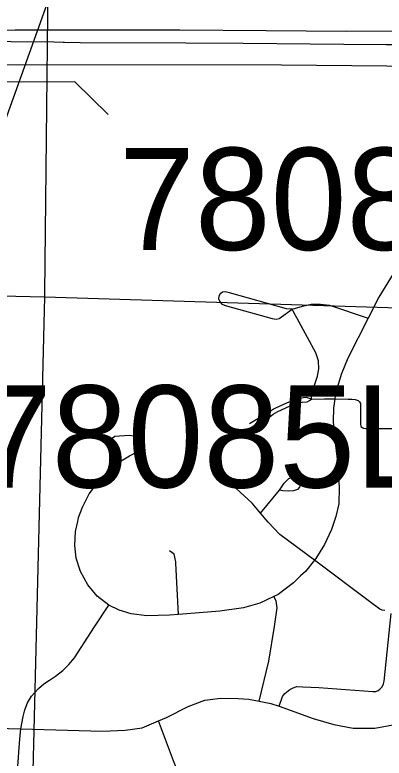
# Model space of a CAD drawing. Extents: x -132.8 to -73.3, y -60 to -26.
# Drawn here: x -119.898 to -119.499, y -48.87 to -48.069 of the extents above; entities that cross this region are included whole.
import ezdxf

# ---------------------------------------------------------------- set-up
doc = ezdxf.new("R2010")
doc.units = 0
for name, color, linetype in [('tdCoCityStreetMinor', 7, 'Continuous'), ('tdCoDivCarto', 7, 'Continuous'), ('tdCoHydroRiver', 7, 'Continuous'), ('tdCoInstRd', 7, 'Continuous'), ('tdCoPriDiv', 7, 'Continuous'), ('tdCoPrimary', 7, 'Continuous'), ('tdCoSectLine', 7, 'Continuous'), ('tdCoStrucDivPri', 7, 'Continuous'), ('tdCoStrucPriMaintName', 7, 'Continuous')]:
    doc.layers.add(name, color=color, linetype=linetype)

msp = doc.modelspace()

# ---------------------------------------------------------------- linework, layer by layer
at = {"layer": 'tdCoCityStreetMinor'}
for points in [[(-120.22389, -48.7792), (-120.2164, -48.78332), (-120.19174, -48.7959), (-120.17472, -48.80157), (-120.15327, -48.80527), (-120.08278, -48.81699), (-120.03613, -48.82475), (-119.98804, -48.83363), (-119.95771, -48.83684), (-119.8913, -48.83874)], [(-119.74261, -48.83008), (-119.73404, -48.82648), (-119.71086, -48.81439), (-119.69286, -48.80774), (-119.68696, -48.80697), (-119.67584, -48.80552), (-119.65685, -48.80576), (-119.64526, -48.80675), (-119.6341, -48.80884), (-119.62159, -48.81119), (-119.61272, -48.81433), (-119.57572, -48.82746), (-119.55352, -48.83412), (-119.53281, -48.83807), (-119.50938, -48.83807), (-119.48595, -48.83363)], [(-119.8913, -48.83874), (-119.80309, -48.84127), (-119.77867, -48.84004), (-119.76043, -48.83758), (-119.74261, -48.83008)], [(-119.66844, -48.99773), (-119.6991, -48.95356), (-119.70224, -48.94796), (-119.70508, -48.9422), (-119.70759, -48.9363), (-119.70978, -48.93026), (-119.71162, -48.92411), (-119.71313, -48.91787), (-119.71515, -48.90876), (-119.71749, -48.89972), (-119.72015, -48.89077), (-119.72313, -48.88192), (-119.72642, -48.87318), (-119.74261, -48.83008)], [(-119.98828, -49.39147), (-119.99072, -49.37144), (-119.99097, -49.36457), (-119.991, -49.36062), (-119.9911, -49.34769), (-119.98973, -49.33321), (-119.9848, -49.31348), (-119.98473, -49.31334), (-119.96162, -49.26466), (-119.96124, -49.26381), (-119.94959, -49.2377), (-119.94115, -49.21879), (-119.92696, -49.18094), (-119.91701, -49.14246), (-119.91585, -49.13524), (-119.91254, -49.11472), (-119.90758, -49.04886), (-119.90254, -48.98211), (-119.9012, -48.96429), (-119.89637, -48.90302), (-119.89374, -48.86965), (-119.89325, -48.86355), (-119.89182, -48.84537), (-119.8913, -48.83874)]]:
    msp.add_lwpolyline(points, dxfattribs=at)
at = {"layer": 'tdCoDivCarto'}
for p, q in [((-119.8974, -48.08579), (-119.91379, -48.08599)), ((-119.85556, -48.08558), (-119.8974, -48.08579)), ((-119.84833, -48.08554), (-119.85556, -48.08558)), ((-119.84069, -48.08555), (-119.84833, -48.08554)), ((-119.83888, -48.08556), (-119.84069, -48.08555)), ((-119.7196, -48.08579), (-119.83888, -48.08556)), ((-119.62663, -48.08653), (-119.7196, -48.08579)), ((-119.54031, -48.08702), (-119.62663, -48.08653)), ((-119.4202, -48.08683), (-119.54031, -48.08702)), ((-119.90153, -48.09782), (-119.85559, -48.09843)), ((-119.85559, -48.09843), (-119.84555, -48.09856)), ((-119.84555, -48.09856), (-119.84406, -48.09858)), ((-119.84406, -48.09858), (-119.82731, -48.09881)), ((-119.82731, -48.09881), (-119.71313, -48.0993)), ((-119.71313, -48.0993), (-119.65147, -48.09979)), ((-119.65147, -48.09979), (-119.54272, -48.10078)), ((-119.54272, -48.10078), (-119.45197, -48.10152))]:
    msp.add_line(p, q, dxfattribs=at)
for points in [[(-119.85556, -48.08558), (-119.8974, -48.08579), (-119.91379, -48.08599)], [(-119.85556, -48.08558), (-119.8974, -48.08579), (-119.91379, -48.08599)], [(-119.85556, -48.08558), (-119.8974, -48.08579), (-119.91379, -48.08599)], [(-119.83888, -48.08556), (-119.84069, -48.08555), (-119.84833, -48.08554), (-119.85556, -48.08558)], [(-119.83888, -48.08556), (-119.84069, -48.08555), (-119.84833, -48.08554), (-119.85556, -48.08558)], [(-119.83888, -48.08556), (-119.84069, -48.08555), (-119.84833, -48.08554), (-119.85556, -48.08558)], [(-119.4202, -48.08683), (-119.54031, -48.08702), (-119.62663, -48.08653), (-119.7196, -48.08579), (-119.83888, -48.08556)], [(-119.4202, -48.08683), (-119.54031, -48.08702), (-119.62663, -48.08653), (-119.7196, -48.08579), (-119.83888, -48.08556)], [(-119.4202, -48.08683), (-119.54031, -48.08702), (-119.62663, -48.08653), (-119.7196, -48.08579), (-119.83888, -48.08556)], [(-119.92105, -48.09756), (-119.90153, -48.09782), (-119.85559, -48.09843)], [(-119.92105, -48.09756), (-119.90153, -48.09782), (-119.85559, -48.09843)], [(-119.92105, -48.09756), (-119.90153, -48.09782), (-119.85559, -48.09843)], [(-119.85559, -48.09843), (-119.84555, -48.09856), (-119.84406, -48.09858)], [(-119.85559, -48.09843), (-119.84555, -48.09856), (-119.84406, -48.09858)], [(-119.85559, -48.09843), (-119.84555, -48.09856), (-119.84406, -48.09858)], [(-119.84406, -48.09858), (-119.82731, -48.09881), (-119.71313, -48.0993), (-119.65147, -48.09979), (-119.54272, -48.10078), (-119.45197, -48.10152), (-119.42013, -48.10118)], [(-119.84406, -48.09858), (-119.82731, -48.09881), (-119.71313, -48.0993), (-119.65147, -48.09979), (-119.54272, -48.10078), (-119.45197, -48.10152), (-119.42013, -48.10118)], [(-119.84406, -48.09858), (-119.82731, -48.09881), (-119.71313, -48.0993), (-119.65147, -48.09979), (-119.54272, -48.10078), (-119.45197, -48.10152), (-119.42013, -48.10118)]]:
    msp.add_lwpolyline(points, dxfattribs=at)
at = {"layer": 'tdCoHydroRiver'}
msp.add_lwpolyline([(-119.76205, -47.64545), (-119.77331, -47.65304), (-119.79666, -47.69974), (-119.8253, -47.7668), (-119.84929, -47.83715), (-119.85329, -47.8686), (-119.84587, -47.88615), (-119.81667, -47.91534), (-119.82357, -47.93724), (-119.84603, -48.00921), (-119.94498, -48.2842), (-119.94822, -48.28727), (-119.96053, -48.33427), (-119.96705, -48.34198)], dxfattribs=at)
at = {"layer": 'tdCoInstRd'}
for p, q in [((-119.48567, -48.34178), (-119.50515, -48.37359)), ((-119.67755, -48.37231), (-119.67794, -48.37483)), ((-119.67629, -48.36995), (-119.67755, -48.37231)), ((-119.6737, -48.36814), (-119.67629, -48.36995)), ((-119.67079, -48.36775), (-119.6737, -48.36814)), ((-119.66619, -48.36866), (-119.67079, -48.36775)), ((-119.60478, -48.38592), (-119.66619, -48.36866)), ((-119.67794, -48.37483), (-119.67692, -48.37789)), ((-119.67692, -48.37789), (-119.67448, -48.3808)), ((-119.50515, -48.37359), (-119.5165, -48.39595)), ((-119.67448, -48.3808), (-119.66947, -48.38279)), ((-119.66947, -48.38279), (-119.62007, -48.39653)), ((-119.61265, -48.39633), (-119.59845, -48.38644)), ((-119.60046, -48.38634), (-119.60478, -48.38592)), ((-119.59845, -48.38644), (-119.60046, -48.38634)), ((-119.59845, -48.38644), (-119.58727, -48.38296)), ((-119.59735, -48.38854), (-119.59845, -48.38644)), ((-119.59486, -48.3933), (-119.59735, -48.38854)), ((-119.58727, -48.38296), (-119.57815, -48.38099)), ((-119.57815, -48.38099), (-119.56804, -48.38099)), ((-119.56804, -48.38099), (-119.55842, -48.38198)), ((-119.55842, -48.38198), (-119.5165, -48.39595)), ((-119.62007, -48.39653), (-119.61588, -48.39727)), ((-119.61588, -48.39727), (-119.61265, -48.39633)), ((-119.59369, -48.39554), (-119.59486, -48.3933)), ((-119.5821, -48.41699), (-119.59369, -48.39554)), ((-119.5165, -48.39595), (-119.53845, -48.43919)), ((-119.57297, -48.43352), (-119.5821, -48.41699)), ((-119.57001, -48.44215), (-119.57297, -48.43352)), ((-119.56977, -48.45053), (-119.57001, -48.44215)), ((-119.53845, -48.43919), (-119.54584, -48.4567)), ((-119.57124, -48.45842), (-119.56977, -48.45053)), ((-119.57308, -48.46378), (-119.57124, -48.45842)), ((-119.54584, -48.4567), (-119.55176, -48.47741)), ((-119.57741, -48.47544), (-119.5742, -48.46706)), ((-119.5742, -48.46706), (-119.57308, -48.46378)), ((-119.57754, -48.47896), (-119.57741, -48.47544)), ((-119.59275, -48.48329), (-119.60225, -48.48646)), ((-119.58682, -48.48184), (-119.59275, -48.48329)), ((-119.58326, -48.48158), (-119.58682, -48.48184)), ((-119.57781, -48.48348), (-119.58326, -48.48158)), ((-119.57983, -48.48487), (-119.57781, -48.48348)), ((-119.57781, -48.48348), (-119.57754, -48.47896)), ((-119.57781, -48.48348), (-119.57772, -48.48342)), ((-119.57772, -48.48342), (-119.56374, -48.48303)), ((-119.56374, -48.48303), (-119.55255, -48.48299)), ((-119.55255, -48.48299), (-119.55398, -48.4932)), ((-119.55176, -48.47741), (-119.55255, -48.48299)), ((-119.55255, -48.48299), (-119.53813, -48.48336)), ((-119.53813, -48.48336), (-119.53415, -48.48342)), ((-119.53415, -48.48342), (-119.53041, -48.48384)), ((-119.53041, -48.48384), (-119.5275, -48.48467)), ((-119.5275, -48.48467), (-119.52607, -48.48615)), ((-119.61122, -48.49054), (-119.61794, -48.49384)), ((-119.61385, -48.49648), (-119.60053, -48.49054)), ((-119.60225, -48.48646), (-119.61122, -48.49054)), ((-119.60053, -48.49054), (-119.59539, -48.48856)), ((-119.59539, -48.48856), (-119.59051, -48.48698)), ((-119.59051, -48.48698), (-119.58761, -48.48659)), ((-119.58761, -48.48659), (-119.58247, -48.48606)), ((-119.58247, -48.48606), (-119.57983, -48.48487)), ((-119.52607, -48.48615), (-119.52501, -48.48805)), ((-119.52501, -48.48805), (-119.52489, -48.51073)), ((-119.62242, -48.49661), (-119.64446, -48.51009)), ((-119.61794, -48.49384), (-119.62242, -48.49661)), ((-119.62097, -48.50109), (-119.61899, -48.49964)), ((-119.61899, -48.49964), (-119.61385, -48.49648)), ((-119.55398, -48.4932), (-119.55448, -48.50701)), ((-119.63968, -48.51385), (-119.62097, -48.50109)), ((-119.55448, -48.50701), (-119.55374, -48.5181)), ((-119.52489, -48.51073), (-119.52465, -48.51207)), ((-119.52465, -48.51207), (-119.52394, -48.51316)), ((-119.52394, -48.51316), (-119.52245, -48.51411)), ((-119.52245, -48.51411), (-119.52147, -48.5145)), ((-119.52147, -48.5145), (-119.51916, -48.51492)), ((-119.51916, -48.51492), (-119.48384, -48.51489)), ((-119.78999, -48.52353), (-119.79344, -48.52624)), ((-119.77445, -48.52254), (-119.78999, -48.52353)), ((-119.76853, -48.52328), (-119.77445, -48.52254)), ((-119.76508, -48.52624), (-119.76853, -48.52328)), ((-119.55374, -48.5181), (-119.54954, -48.5509)), ((-119.79344, -48.52624), (-119.79492, -48.52969)), ((-119.79492, -48.52969), (-119.79492, -48.53783)), ((-119.7636, -48.53043), (-119.76508, -48.52624)), ((-119.76335, -48.53413), (-119.7636, -48.53043)), ((-119.79492, -48.53783), (-119.79492, -48.5583)), ((-119.77396, -48.54449), (-119.76631, -48.54054)), ((-119.76631, -48.54054), (-119.76434, -48.53832)), ((-119.76434, -48.53832), (-119.76335, -48.53413)), ((-119.78678, -48.55213), (-119.77396, -48.54449)), ((-119.79492, -48.5583), (-119.78678, -48.55213)), ((-119.54954, -48.5509), (-119.54782, -48.57803)), ((-119.80205, -48.56644), (-119.79492, -48.5583)), ((-119.8107, -48.5763), (-119.80205, -48.56644)), ((-119.64153, -48.59554), (-119.67235, -48.56742)), ((-119.60725, -48.57384), (-119.60207, -48.5689)), ((-119.60207, -48.5689), (-119.59813, -48.56742)), ((-119.59813, -48.56742), (-119.59467, -48.56816)), ((-119.59467, -48.56816), (-119.59147, -48.57038)), ((-119.59147, -48.57038), (-119.59023, -48.57211)), ((-119.59023, -48.57211), (-119.58999, -48.57507)), ((-119.81736, -48.58543), (-119.8107, -48.5763)), ((-119.61218, -48.58148), (-119.60725, -48.57384)), ((-119.59295, -48.58074), (-119.59714, -48.58197)), ((-119.59062, -48.5781), (-119.59295, -48.58074)), ((-119.58999, -48.57507), (-119.59062, -48.5781)), ((-119.54782, -48.57803), (-119.54831, -48.59603)), ((-119.82476, -48.59973), (-119.81736, -48.58543)), ((-119.63263, -48.60624), (-119.61218, -48.58148)), ((-119.60848, -48.58197), (-119.61218, -48.58148)), ((-119.60302, -48.58239), (-119.60848, -48.58197)), ((-119.59714, -48.58197), (-119.60302, -48.58239)), ((-119.63263, -48.60624), (-119.64153, -48.59554)), ((-119.54831, -48.59603), (-119.55152, -48.60984)), ((-119.82895, -48.61083), (-119.82476, -48.59973)), ((-119.82993, -48.61514), (-119.82895, -48.61083)), ((-119.62451, -48.61601), (-119.63263, -48.60624)), ((-119.55152, -48.60984), (-119.5562, -48.6239)), ((-119.83216, -48.62612), (-119.82993, -48.61514)), ((-119.61183, -48.62916), (-119.62451, -48.61601)), ((-119.83289, -48.64091), (-119.83216, -48.62612)), ((-119.5562, -48.6239), (-119.5636, -48.63993)), ((-119.57447, -48.65683), (-119.61183, -48.62916)), ((-119.83142, -48.65472), (-119.83289, -48.64091)), ((-119.5636, -48.63993), (-119.57297, -48.65497)), ((-119.72592, -48.65053), (-119.73074, -48.64697)), ((-119.72402, -48.65861), (-119.72592, -48.65053)), ((-119.82673, -48.66903), (-119.83142, -48.65472)), ((-119.72396, -48.66005), (-119.72402, -48.65861)), ((-119.72105, -48.71536), (-119.72396, -48.66005)), ((-119.57447, -48.65683), (-119.58432, -48.66903)), ((-119.57297, -48.65497), (-119.57447, -48.65683)), ((-119.5153, -48.70123), (-119.57447, -48.65683)), ((-119.81908, -48.68358), (-119.82673, -48.66903)), ((-119.5894, -48.67382), (-119.59714, -48.68111)), ((-119.58432, -48.66903), (-119.5894, -48.67382)), ((-119.80873, -48.69566), (-119.81908, -48.68358)), ((-119.59714, -48.68111), (-119.61366, -48.69369)), ((-119.79615, -48.70528), (-119.80873, -48.69566)), ((-119.61847, -48.69603), (-119.63339, -48.7033)), ((-119.61366, -48.69369), (-119.61847, -48.69603)), ((-119.61587, -48.70067), (-119.61847, -48.69603)), ((-119.61464, -48.70831), (-119.61587, -48.70067)), ((-119.81178, -48.72862), (-119.79615, -48.70528)), ((-119.7853, -48.7107), (-119.79615, -48.70528)), ((-119.65115, -48.70824), (-119.67655, -48.71194)), ((-119.63339, -48.7033), (-119.65115, -48.70824)), ((-119.6176, -48.72829), (-119.61464, -48.70831)), ((-119.50414, -48.7096), (-119.5153, -48.70123)), ((-119.77223, -48.71465), (-119.7853, -48.7107)), ((-119.75546, -48.71687), (-119.77223, -48.71465)), ((-119.73105, -48.71613), (-119.75546, -48.71687)), ((-119.72105, -48.71536), (-119.73105, -48.71613)), ((-119.67655, -48.71194), (-119.72105, -48.71536)), ((-119.50143, -48.71083), (-119.50414, -48.7096)), ((-119.49874, -48.71126), (-119.50143, -48.71083)), ((-119.49937, -48.78734), (-119.49164, -48.71444)), ((-119.83343, -48.76196), (-119.81178, -48.72862)), ((-119.62377, -48.76577), (-119.6176, -48.72829)), ((-119.83961, -48.76944), (-119.83343, -48.76196)), ((-119.8459, -48.77561), (-119.83961, -48.76944)), ((-119.6341, -48.80884), (-119.62377, -48.76577)), ((-119.85374, -48.78179), (-119.8459, -48.77561)), ((-119.86656, -48.7901), (-119.86038, -48.78606)), ((-119.86038, -48.78606), (-119.85374, -48.78179)), ((-119.5001, -48.7901), (-119.49937, -48.78734)), ((-119.87624, -48.79955), (-119.87216, -48.79506)), ((-119.87216, -48.79506), (-119.86656, -48.7901)), ((-119.60631, -48.80037), (-119.60114, -48.79633)), ((-119.60114, -48.79633), (-119.59764, -48.79443)), ((-119.59764, -48.79443), (-119.59354, -48.79313)), ((-119.59354, -48.79313), (-119.58701, -48.79342)), ((-119.58701, -48.79342), (-119.56973, -48.7941)), ((-119.56973, -48.7941), (-119.51168, -48.79853)), ((-119.5058, -48.79725), (-119.50396, -48.7958)), ((-119.50396, -48.7958), (-119.50147, -48.7933)), ((-119.50147, -48.7933), (-119.5001, -48.7901)), ((-119.88413, -48.81076), (-119.87974, -48.8034)), ((-119.87974, -48.8034), (-119.87624, -48.79955)), ((-119.61272, -48.81433), (-119.60915, -48.80363)), ((-119.60915, -48.80363), (-119.60631, -48.80037)), ((-119.51168, -48.79853), (-119.50835, -48.79841)), ((-119.50835, -48.79841), (-119.5058, -48.79725)), ((-119.88698, -48.818), (-119.88413, -48.81076)), ((-119.88888, -48.82536), (-119.88698, -48.818)), ((-119.8913, -48.83874), (-119.88888, -48.82536))]:
    msp.add_line(p, q, dxfattribs=at)
at = {"layer": 'tdCoPriDiv'}
msp.add_lwpolyline([(-120.61063, -48.11617), (-120.53714, -48.11671), (-120.4526, -48.12042), (-120.28662, -48.1224), (-120.14269, -48.1221), (-119.91249, -48.12262), (-119.61013, -48.12303), (-119.4207, -48.12474), (-119.00865, -48.11329), (-118.94534, -48.11111)], dxfattribs=at)
at = {"layer": 'tdCoPrimary'}
for points in [[(-118.95307, -48.07367), (-118.95462, -48.0737), (-118.95735, -48.07379), (-118.96092, -48.07391), (-119.1412, -48.08), (-119.14451, -48.08011), (-119.1602, -48.08067), (-119.22096, -48.08283), (-119.28261, -48.08505), (-119.30733, -48.08588), (-119.3339, -48.08677), (-119.3743, -48.08677), (-119.37442, -48.08677), (-119.38545, -48.08677), (-119.4202, -48.08683), (-119.54031, -48.08702), (-119.62663, -48.08653), (-119.7196, -48.08579), (-119.83888, -48.08556), (-119.84069, -48.08555), (-119.84833, -48.08554), (-119.85556, -48.08558), (-119.8974, -48.08579), (-119.91379, -48.08599)], [(-119.85556, -48.08558), (-119.8974, -48.08579), (-119.91379, -48.08599)], [(-119.85556, -48.08558), (-119.8974, -48.08579), (-119.91379, -48.08599)], [(-119.90153, -48.09782), (-119.85559, -48.09843), (-119.84555, -48.09856), (-119.84406, -48.09858), (-119.82731, -48.09881), (-119.71313, -48.0993), (-119.65147, -48.09979), (-119.54272, -48.10078), (-119.45197, -48.10152), (-119.42013, -48.10118), (-119.37502, -48.1007), (-119.37422, -48.10069), (-119.33656, -48.10029), (-119.30679, -48.09934), (-119.25123, -48.09757), (-119.13829, -48.09437), (-119.04852, -48.09289), (-118.98909, -48.09042), (-118.98137, -48.09011), (-118.95318, -48.08899), (-118.95306, -48.08898)], [(-119.83888, -48.08556), (-119.84069, -48.08555), (-119.84833, -48.08554), (-119.85556, -48.08558)], [(-119.83888, -48.08556), (-119.84069, -48.08555), (-119.84833, -48.08554), (-119.85556, -48.08558)], [(-119.4202, -48.08683), (-119.54031, -48.08702), (-119.62663, -48.08653), (-119.7196, -48.08579), (-119.83888, -48.08556)], [(-119.4202, -48.08683), (-119.54031, -48.08702), (-119.62663, -48.08653), (-119.7196, -48.08579), (-119.83888, -48.08556)], [(-119.92105, -48.09756), (-119.90153, -48.09782), (-119.85559, -48.09843)], [(-119.92105, -48.09756), (-119.90153, -48.09782), (-119.85559, -48.09843)], [(-119.85559, -48.09843), (-119.84555, -48.09856), (-119.84406, -48.09858)], [(-119.85559, -48.09843), (-119.84555, -48.09856), (-119.84406, -48.09858)], [(-119.84406, -48.09858), (-119.82731, -48.09881), (-119.71313, -48.0993), (-119.65147, -48.09979), (-119.54272, -48.10078), (-119.45197, -48.10152), (-119.42013, -48.10118)], [(-119.84406, -48.09858), (-119.82731, -48.09881), (-119.71313, -48.0993), (-119.65147, -48.09979), (-119.54272, -48.10078), (-119.45197, -48.10152), (-119.42013, -48.10118)]]:
    msp.add_lwpolyline(points, dxfattribs=at)
at = {"layer": 'tdCoSectLine'}
for points in [[(-119.86522, -48.3731), (-119.86524, -48.36906), (-119.85445, -47.36885)], [(-120.88334, -48.34969), (-119.86522, -48.3731)], [(-119.8897, -49.36604), (-119.86522, -48.3731)], [(-119.86522, -48.3731), (-118.88204, -48.40349)]]:
    msp.add_lwpolyline(points, dxfattribs=at)
at = {"layer": 'tdCoStrucDivPri'}
for q in [(-119.93818, -48.14204), (-119.79694, -48.17671)]:
    msp.add_line((-119.83284, -48.14131), q, dxfattribs=at)

# ---------------------------------------------------------------- texts
at = {"layer": 'tdCoStrucPriMaintName'}
for s, p in [('78085R080', (-119.7853, -48.32252)), ('78085R080', (-119.7853, -48.32252)), ('78085R080', (-119.7853, -48.32252)), ('78085L080', (-119.93974, -48.57858)), ('78085L080', (-119.93974, -48.57858)), ('78085L080', (-119.93974, -48.57858))]:
    msp.add_text(s, height=0.11, dxfattribs=at).set_placement(p)

doc.saveas('drawing.dxf')
